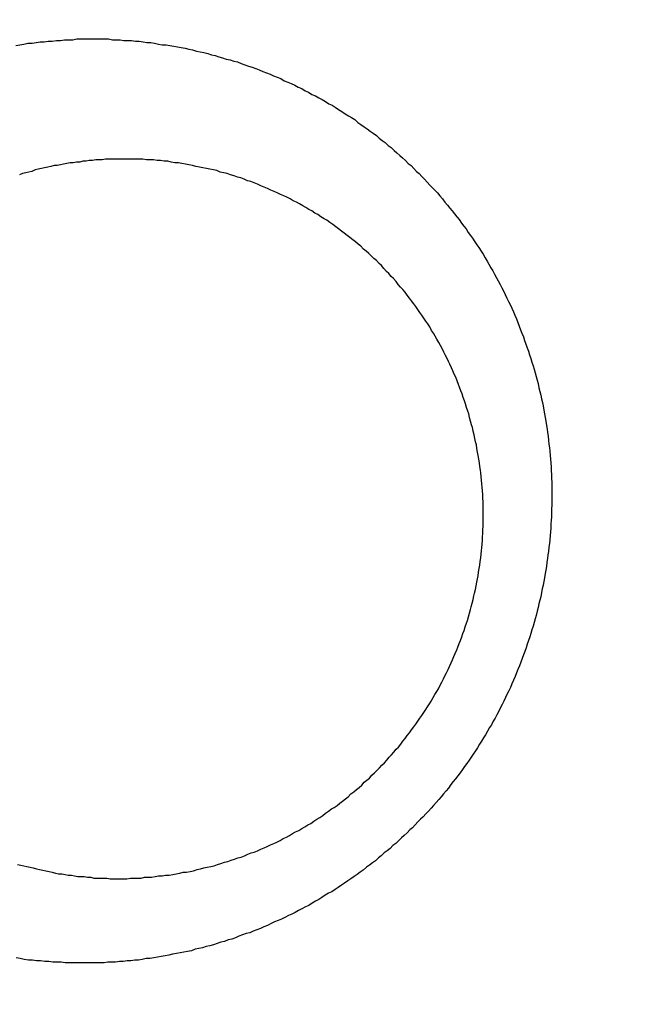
# Model space of a CAD drawing. Header units: millimetres. Extents: x -604189 to 881711, y -381903 to -7297.
# Tile 572 of 656: x -579657.02 to -579648.44, y -163281.87 to -163268.19. Entities that reach past the tile are written whole.
import ezdxf

# ---------------------------------------------------------------- set-up
doc = ezdxf.new("R2010")
doc.units = ezdxf.units.MM
doc.header["$LTSCALE"] = 100
doc.linetypes.add('0.5_0.5', pattern=[1, 0.5, -0.5])
doc.linetypes.add('ACAD_ISO04W100', pattern=[30.5, 24, -3, 0.5, -3])
doc.layers.get('Defpoints').update_dxf_attribs({"color": 30})
doc.layers.add('OPIS', color=7, linetype='Continuous')
doc.layers.add('strop osie', color=80, linetype='ACAD_ISO04W100', lineweight=5)
doc.styles.get("Standard").update_dxf_attribs({"font": 'romans.shx', "width": 0.5})
doc.dimstyles.new('1 50', dxfattribs={"dimtxt": 150, "dimasz": 80, "dimexe": 1, "dimexo": 1, "dimgap": 20, "dimtad": 1, "dimdec": 0, "dimlfac": 0.1, "dimtxsty": 'Standard', "dimblk": 'ARCHTICK', "dimcen": 200, "dimclrd": 2, "dimadec": 1, "dimazin": 0, "dimtfac": 1, "dimtdec": 0, "dimtmove": 0, "dimatfit": 3, "dimldrblk": 'ARCHTICK', "dimfxl": 120, "dimfxlon": 1, "dimtfill": 1, "dimarcsym": 0})

# ---------------------------------------------------------------- blocks, each defined once
blk = doc.blocks.new('_ArchTick')
at = {"layer": 'strop osie', "color": 0, "const_width": 0.15}
blk.add_lwpolyline([(-0.5, -0.5), (0.5, 0.5)], dxfattribs=at)
blk = doc.blocks.new('*D3294')
at = {"layer": 'Defpoints', "color": 0, "linetype": 'ByBlock', "lineweight": 5, "transparency": 16777216}
for p in [(-595783.126, -159420.303), (-593748.924, -159420.303), (-552118.935, -179940.303)]:
    blk.add_point(p, dxfattribs=at)
at = {"layer": 'OPIS', "color": 0, "linetype": 'Continuous', "lineweight": -2, "transparency": 16777216}
for p, q in [((-595723.126, -159420.303), (-595784.126, -159420.303)), ((-595723.126, -179940.303), (-595784.126, -179940.303))]:
    blk.add_line(p, q, dxfattribs=at)
at = {"layer": 'OPIS', "color": 2, "lineweight": -2, "transparency": 16777216}
blk.add_line((-595783.126, -179940.303), (-595783.126, -159420.303), dxfattribs=at)
at = {"layer": 'OPIS', "color": 2, "linetype": 'ByBlock', "lineweight": -2, "transparency": 16777216, "xscale": 80, "yscale": 80, "zscale": 80}
for p, rotation in [((-595783.126, -159420.303), 90), ((-595783.126, -179940.303), 270)]:
    blk.add_blockref('_ArchTick', p, dxfattribs=dict(at, rotation=rotation))
at = {"layer": 'OPIS', "color": 0, "linetype": 'ByBlock', "lineweight": 13, "transparency": 16777216, "insert": (-595878.126, -169680.303), "char_height": 150, "attachment_point": 5, "rotation": 90, "bg_fill": 3, "box_fill_scale": 1.1, "bg_fill_color": 256, "bg_fill_true_color": 13158600, "bg_fill_transparency": 0}
blk.add_mtext('2052', dxfattribs=at)

msp = doc.modelspace()

# ---------------------------------------------------------------- dimensions: what is measured, and where the dimension line sits
at = {"layer": 'OPIS', "color": 0, "linetype": 'ByBlock', "lineweight": 13}
dim = msp.add_linear_dim(base=(-595783.126, -159420.303), p1=(-552118.935, -179940.303), p2=(-593748.924, -159420.303), angle=90, dimstyle='1 50', override={"dimtmove": 1, "dimfxl": 60, "dimarcsym": 1}, dxfattribs=at)
dim.commit()
dim.dimension.update_dxf_attribs({"geometry": '*D3294', "text_midpoint": (-595878.126, -169680.303)})

# ---------------------------------------------------------------- next in the draw order: hatches: boundary and pattern name
at = {"layer": 'OPIS', "linetype": '0.5_0.5', "lineweight": 13}
h = msp.add_hatch(dxfattribs=at)
h.set_pattern_fill('ANSI37', color=0, scale=130)
h.set_pattern_definition([(45, (-597218.54, 256668.8), (-291.85832, 291.85832), []), (135, (-597218.54, 256668.8), (-291.85832, -291.85832), [])])
edge = h.paths.add_edge_path(flags=16)
edge.add_line((-570958.916, -168985.281), (-571058.916, -168985.281))
edge.add_line((-571058.916, -168985.281), (-572598.916, -168985.281))
edge.add_line((-572598.916, -168985.281), (-572598.915, -170470.3))
edge.add_line((-572598.915, -170470.3), (-570825.763, -170470.3))
edge.add_arc((-570508.916, -170339.099), 342.937, 180, 202.49364, ccw=False)
edge.add_arc((-570508.916, -170339.099), 342.937, 90, 180, ccw=False)
edge.add_line((-570508.916, -169996.163), (-570508.916, -169764.704))
edge.add_arc((-570058.916, -168985.281), 900, 180, 240, ccw=False)
edge = h.paths.add_edge_path(flags=17)
edge.add_line((-569358.915, -170085.281), (-569358.916, -168985.281))
edge.add_line((-569358.916, -168985.281), (-569358.917, -168985.281))
edge.add_line((-569358.917, -168985.281), (-569958.916, -168985.281))
edge.add_line((-569958.916, -168985.281), (-570058.916, -168985.281))
edge.add_line((-570058.916, -168985.281), (-570058.916, -168925.281))
edge.add_line((-570058.916, -168925.281), (-569958.916, -168925.281))
edge.add_line((-569958.916, -168925.281), (-569958.916, -168865.281))
edge.add_line((-569958.916, -168865.281), (-569358.916, -168865.281))
edge.add_line((-569358.916, -168865.281), (-569358.917, -166865.281))
edge.add_line((-569358.917, -166865.281), (-574098.917, -166865.286))
edge.add_line((-574098.917, -166865.286), (-574098.914, -171970.3))
edge.add_line((-574098.914, -171970.3), (-572608.913, -171970.3))
edge.add_line((-572608.913, -171970.3), (-571504.913, -170590.3))
edge.add_line((-571504.913, -170590.3), (-572718.915, -170590.3))
edge.add_line((-572718.915, -170590.3), (-572718.916, -168865.281))
edge.add_line((-572718.916, -168865.281), (-571058.916, -168865.281))
edge.add_line((-571058.916, -168865.281), (-571058.916, -168925.281))
edge.add_line((-571058.916, -168925.281), (-570958.916, -168925.281))
edge.add_line((-570958.916, -168925.281), (-570958.916, -168985.281))
edge.add_arc((-570058.916, -168985.281), 900, 180, 240)
edge.add_line((-570508.916, -169764.704), (-570508.916, -169996.163))
edge.add_arc((-570508.916, -170339.099), 342.937, 0, 90, ccw=False)
edge.add_arc((-570508.916, -170339.099), 342.937, 208.97989, 360, ccw=False)
edge.add_line((-570808.913, -170505.253), (-570808.913, -171171.086))
edge.add_arc((-570808.913, -171220.3), 49.214, 0, 90, ccw=False)
edge.add_arc((-570808.913, -171220.3), 49.214, 270, 360, ccw=False)
edge.add_line((-570808.913, -171269.514), (-570808.913, -171970.3))
edge.add_line((-570808.913, -171970.3), (-569358.914, -171970.3))
edge.add_line((-569358.914, -171970.3), (-569358.915, -170085.281))
h.paths.add_polyline_path([(-561118.924, -159870.303), (-590334.655, -159870.303), (-590334.655, -161470.303), (-562318.924, -161470.303), (-562318.924, -172095.292), (-561118.924, -172095.291), (-561118.924, -168350.303), (-552073.919, -168350.303), (-552073.92, -167150.303), (-561118.924, -167150.303)])
h.paths.add_polyline_path([(-572856.927, -169813.68), (-569451.07, -169813.68), (-569451.07, -169408.68), (-572856.927, -169408.68)], flags=16)
at = {"layer": 'OPIS', "linetype": 'ByBlock', "lineweight": 15}
h = msp.add_hatch(dxfattribs=at)
h.set_pattern_fill('ANSI37', color=0, scale=80, angle=45)
h.set_pattern_definition([(90, (-298582.96, 32475.8), (-254, 0), []), (180, (-298582.96, 32475.8), (-3e-14, -254), [])])
edge = h.paths.add_edge_path()
edge.add_arc((-579589.086, -167378.931), 50, 0, 90)
edge.add_line((-579589.086, -167328.931), (-579794.086, -167328.93))
edge.add_arc((-579794.086, -167378.93), 50, 89.9996, 180)
edge.add_line((-579844.086, -167378.93), (-579844.086, -167822.93))
edge.add_arc((-579794.086, -167822.93), 50, 180, 270)
edge.add_line((-579794.086, -167872.93), (-579589.085, -167872.931))
edge.add_arc((-579589.086, -167822.931), 50, 270.0014, 360)
edge.add_line((-579539.086, -167822.931), (-579539.086, -167378.931))
edge = h.paths.add_edge_path()
edge.add_arc((-579589.086, -167378.931), 50, 0, 90)
edge.add_line((-579589.086, -167328.931), (-579794.086, -167328.93))
edge.add_arc((-579794.086, -167378.93), 50, 89.9996, 180)
edge.add_line((-579844.086, -167378.93), (-579844.086, -167822.93))
edge.add_arc((-579794.086, -167822.93), 50, 180, 270)
edge.add_line((-579794.086, -167872.93), (-579589.085, -167872.931))
edge.add_arc((-579589.086, -167822.931), 50, 270.0014, 360)
edge.add_line((-579539.086, -167822.931), (-579539.086, -167378.931))
edge = h.paths.add_edge_path()
edge.add_line((-579899.087, -167300.93), (-579424.086, -167300.93))
edge.add_line((-579424.086, -167300.93), (-579424.086, -167900.93))
edge.add_line((-579424.086, -167900.93), (-579898.789, -167900.93))
edge.add_arc((-579899.086, -167892.935), 8, 180, 272.1285, ccw=False)
edge.add_line((-579907.086, -167892.935), (-579907.086, -167308.93))
edge.add_arc((-579899.086, -167308.93), 8, 90.0036, 180, ccw=False)
h.paths.add_polyline_path([(-581519.932, -164217.829), (-581520.004, -164223.092), (-581520.079, -164228.355), (-581520.156, -164233.617), (-581520.235, -164238.88), (-581520.318, -164244.143), (-581520.402, -164249.406), (-581520.489, -164254.669), (-581520.579, -164259.931), (-581520.671, -164265.194), (-581520.766, -164270.457), (-581520.863, -164275.719), (-581520.962, -164280.982), (-581521.064, -164286.244), (-581521.169, -164291.506), (-581521.276, -164296.769), (-581521.386, -164302.031), (-581521.498, -164307.293), (-581521.613, -164312.556), (-581521.73, -164317.818), (-581521.85, -164323.08), (-581521.972, -164328.342), (-581522.097, -164333.604), (-581522.225, -164338.866), (-581522.355, -164344.127), (-581522.488, -164349.389), (-581522.623, -164354.651), (-581522.76, -164359.913), (-581522.901, -164365.174), (-581523.043, -164370.436), (-581523.189, -164375.697), (-581523.337, -164380.958), (-581523.487, -164386.22), (-581523.64, -164391.481), (-581523.795, -164396.742), (-581523.953, -164402.003), (-581874.489, -164402.003), (-581874.664, -164396.198), (-581874.835, -164390.392), (-581875.003, -164384.587), (-581875.168, -164378.781), (-581875.329, -164372.976), (-581875.488, -164367.17), (-581875.643, -164361.364), (-581875.796, -164355.558), (-581875.945, -164349.752), (-581876.092, -164343.946), (-581876.235, -164338.14), (-581876.375, -164332.334), (-581876.512, -164326.527), (-581876.646, -164320.721), (-581876.777, -164314.914), (-581876.904, -164309.108), (-581877.029, -164303.301), (-581877.151, -164297.495), (-581877.269, -164291.688), (-581877.385, -164285.881), (-581877.497, -164280.074), (-581877.606, -164274.267), (-581877.713, -164268.461), (-581877.816, -164262.653), (-581877.916, -164256.846), (-581878.014, -164251.039), (-581878.108, -164245.232), (-581878.199, -164239.425), (-581878.287, -164233.618), (-581878.372, -164227.81), (-581878.454, -164222.003), (-581878.533, -164216.196), (-581878.609, -164210.388), (-581878.682, -164204.581), (-581878.751, -164198.773), (-581878.818, -164192.966), (-581878.881, -164187.158), (-581878.941, -164181.35), (-581878.997, -164175.543), (-581879.051, -164169.735), (-581879.101, -164163.927), (-581879.147, -164158.12), (-581879.191, -164152.312), (-581879.231, -164146.504), (-581879.267, -164140.696), (-581879.301, -164134.888), (-581879.332, -164129.081), (-581879.361, -164123.273), (-581879.388, -164117.465), (-581879.413, -164111.657), (-581879.437, -164105.849), (-581879.459, -164100.041), (-581879.475, -164094.233), (-581879.48, -164088.425), (-581879.472, -164082.617), (-581879.448, -164076.809), (-581879.406, -164071.002), (-581879.347, -164065.194), (-581879.269, -164059.387), (-581879.171, -164053.58), (-581879.054, -164047.773), (-581878.917, -164041.967), (-581878.759, -164036.161), (-581878.581, -164030.356), (-581878.381, -164024.551), (-581878.159, -164018.747), (-581877.914, -164012.944), (-581877.642, -164007.143), (-581877.341, -164001.342), (-581877.009, -163995.544), (-581876.642, -163989.748), (-581876.238, -163983.954), (-581875.795, -163978.163), (-581875.304, -163972.376), (-581874.753, -163966.594), (-581874.129, -163960.82), (-581873.419, -163955.056), (-581872.605, -163949.306), (-581871.67, -163943.574), (-581870.596, -163937.865), (-581869.362, -163932.188), (-581867.941, -163926.557), (-581866.302, -163920.987), (-581864.416, -163915.495), (-581862.246, -163910.11), (-581859.744, -163904.869), (-581856.869, -163899.824), (-581853.582, -163895.036), (-581849.851, -163890.591), (-581845.671, -163886.563), (-581841.105, -163882.977), (-581836.224, -163879.833), (-581831.097, -163877.106), (-581825.784, -163874.761), (-581820.336, -163872.759), (-581814.785, -163871.064), (-581809.154, -163869.636), (-581803.468, -163868.44), (-581797.747, -163867.44), (-581792, -163866.603), (-581786.235, -163865.9), (-581780.458, -163865.297), (-581774.674, -163864.778), (-581768.884, -163864.334), (-581763.088, -163863.958), (-581757.289, -163863.646), (-581751.486, -163863.39), (-581745.681, -163863.186), (-581739.874, -163863.026), (-581734.068, -163862.906), (-581728.26, -163862.819), (-581722.453, -163862.761), (-581716.645, -163862.725), (-581710.837, -163862.707), (-581705.029, -163862.7), (-581699.221, -163862.698), (-581693.958, -163862.699), (-581688.694, -163862.704), (-581683.431, -163862.718), (-581678.167, -163862.744), (-581672.904, -163862.788), (-581667.641, -163862.852), (-581662.379, -163862.942), (-581657.117, -163863.062), (-581651.856, -163863.215), (-581646.596, -163863.407), (-581641.337, -163863.64), (-581636.081, -163863.919), (-581630.828, -163864.249), (-581625.579, -163864.634), (-581620.334, -163865.078), (-581615.096, -163865.587), (-581609.864, -163866.17), (-581604.645, -163866.847), (-581599.442, -163867.642), (-581594.263, -163868.578), (-581589.115, -163869.676), (-581584.013, -163870.965), (-581578.971, -163872.474), (-581574.009, -163874.23), (-581569.153, -163876.259), (-581564.436, -163878.591), (-581559.896, -163881.253), (-581555.585, -163884.268), (-581551.554, -163887.652), (-581547.857, -163891.394), (-581544.534, -163895.471), (-581541.574, -163899.824), (-581538.952, -163904.387), (-581536.64, -163909.114), (-581534.606, -163913.968), (-581532.817, -163918.918), (-581531.241, -163923.939), (-581529.854, -163929.016), (-581528.636, -163934.137), (-581527.564, -163939.29), (-581526.619, -163944.467), (-581525.784, -163949.663), (-581525.048, -163954.875), (-581524.397, -163960.099), (-581523.818, -163965.33), (-581523.302, -163970.568), (-581522.84, -163975.811), (-581522.421, -163981.058), (-581522.037, -163986.308), (-581521.685, -163991.559), (-581521.363, -163996.813), (-581521.067, -164002.068), (-581520.796, -164007.324), (-581520.549, -164012.582), (-581520.322, -164017.84), (-581520.116, -164023.1), (-581519.928, -164028.36), (-581519.759, -164033.621), (-581519.607, -164038.882), (-581519.472, -164044.144), (-581519.354, -164049.406), (-581519.252, -164054.668), (-581519.166, -164059.931), (-581519.096, -164065.194), (-581519.041, -164070.457), (-581519.001, -164075.72), (-581518.976, -164080.984), (-581518.964, -164086.247), (-581518.964, -164091.51), (-581518.974, -164096.774), (-581518.991, -164102.037), (-581519.012, -164107.301), (-581519.034, -164112.564), (-581519.057, -164117.828), (-581519.081, -164123.091), (-581519.107, -164128.354), (-581519.135, -164133.618), (-581519.165, -164138.881), (-581519.197, -164144.144), (-581519.232, -164149.408), (-581519.269, -164154.671), (-581519.31, -164159.934), (-581519.353, -164165.198), (-581519.399, -164170.461), (-581519.447, -164175.724), (-581519.498, -164180.987), (-581519.552, -164186.25), (-581519.609, -164191.513), (-581519.668, -164196.777), (-581519.73, -164202.04), (-581519.795, -164207.303), (-581519.862, -164212.566)])
h.paths.add_polyline_path([(-582118.924, -164407.051), (-579418.924, -164407.051), (-579418.924, -162910.783), (-582118.924, -162910.783)])
h.paths.add_polyline_path([(-581950.717, -164839.225), (-581944.91, -164839.127), (-581939.103, -164839.033), (-581933.295, -164838.942), (-581927.488, -164838.854), (-581921.681, -164838.769), (-581915.873, -164838.687), (-581910.066, -164838.608), (-581904.259, -164838.532), (-581898.451, -164838.459), (-581892.644, -164838.39), (-581886.836, -164838.323), (-581881.028, -164838.26), (-581875.221, -164838.2), (-581869.413, -164838.144), (-581863.605, -164838.09), (-581857.798, -164838.04), (-581851.99, -164837.994), (-581846.182, -164837.95), (-581840.374, -164837.91), (-581834.567, -164837.874), (-581828.759, -164837.84), (-581822.951, -164837.809), (-581817.143, -164837.78), (-581811.335, -164837.753), (-581805.527, -164837.728), (-581799.719, -164837.704), (-581793.912, -164837.682), (-581788.104, -164837.666), (-581782.296, -164837.661), (-581776.488, -164837.669), (-581770.68, -164837.693), (-581764.872, -164837.735), (-581759.065, -164837.794), (-581753.257, -164837.872), (-581747.45, -164837.97), (-581741.643, -164838.087), (-581735.837, -164838.224), (-581730.031, -164838.382), (-581724.226, -164838.56), (-581718.422, -164838.76), (-581712.618, -164838.982), (-581706.815, -164839.227), (-581701.013, -164839.499), (-581695.213, -164839.8), (-581689.415, -164840.132), (-581683.618, -164840.499), (-581677.825, -164840.903), (-581672.034, -164841.346), (-581666.246, -164841.837), (-581660.465, -164842.388), (-581654.691, -164843.012), (-581648.927, -164843.722), (-581643.176, -164844.536), (-581637.444, -164845.471), (-581631.736, -164846.545), (-581626.059, -164847.779), (-581620.428, -164849.2), (-581614.858, -164850.839), (-581609.366, -164852.725), (-581603.98, -164854.895), (-581598.739, -164857.397), (-581593.694, -164860.272), (-581588.906, -164863.559), (-581584.462, -164867.29), (-581580.433, -164871.47), (-581576.847, -164876.036), (-581573.704, -164880.917), (-581570.976, -164886.044), (-581568.631, -164891.357), (-581566.63, -164896.805), (-581564.934, -164902.356), (-581563.507, -164907.987), (-581562.31, -164913.673), (-581561.31, -164919.394), (-581560.474, -164925.141), (-581559.77, -164930.906), (-581559.168, -164936.683), (-581558.648, -164942.467), (-581558.204, -164948.257), (-581557.829, -164954.053), (-581557.516, -164959.852), (-581557.261, -164965.655), (-581557.056, -164971.46), (-581556.897, -164977.267), (-581556.776, -164983.073), (-581556.69, -164988.881), (-581556.631, -164994.688), (-581556.596, -165000.496), (-581556.577, -165006.304), (-581556.57, -165012.112), (-581556.569, -165017.92), (-581556.57, -165023.183), (-581556.575, -165028.447), (-581556.588, -165033.71), (-581556.615, -165038.974), (-581556.658, -165044.237), (-581556.723, -165049.5), (-581556.813, -165054.762), (-581556.932, -165060.024), (-581557.086, -165065.285), (-581557.277, -165070.545), (-581557.51, -165075.804), (-581557.79, -165081.06), (-581558.119, -165086.313), (-581558.504, -165091.562), (-581558.949, -165096.807), (-581559.458, -165102.045), (-581560.04, -165107.276), (-581560.717, -165112.496), (-581561.513, -165117.699), (-581562.448, -165122.878), (-581563.547, -165128.026), (-581564.836, -165133.128), (-581566.345, -165138.17), (-581568.1, -165143.132), (-581570.129, -165147.988), (-581572.461, -165152.705), (-581575.123, -165157.245), (-581578.139, -165161.556), (-581581.522, -165165.587), (-581585.265, -165169.284), (-581589.342, -165172.607), (-581593.694, -165175.567), (-581598.257, -165178.189), (-581602.985, -165180.501), (-581607.838, -165182.535), (-581612.788, -165184.324), (-581617.81, -165185.9), (-581622.887, -165187.287), (-581628.007, -165188.505), (-581633.16, -165189.577), (-581638.337, -165190.522), (-581643.534, -165191.357), (-581648.746, -165192.093), (-581653.969, -165192.744), (-581659.201, -165193.323), (-581664.439, -165193.839), (-581669.682, -165194.301), (-581674.929, -165194.72), (-581680.178, -165195.104), (-581685.43, -165195.456), (-581690.683, -165195.778), (-581695.938, -165196.074), (-581701.195, -165196.345), (-581706.452, -165196.592), (-581711.711, -165196.819), (-581716.97, -165197.025), (-581722.23, -165197.213), (-581727.491, -165197.382), (-581732.752, -165197.534), (-581738.014, -165197.669), (-581743.276, -165197.787), (-581748.539, -165197.889), (-581753.801, -165197.975), (-581759.064, -165198.045), (-581764.327, -165198.1), (-581769.591, -165198.14), (-581774.854, -165198.165), (-581780.118, -165198.177), (-581785.381, -165198.177), (-581790.644, -165198.167), (-581795.908, -165198.15), (-581801.171, -165198.129), (-581806.435, -165198.107), (-581811.698, -165198.084), (-581816.961, -165198.06), (-581822.225, -165198.034), (-581827.488, -165198.006), (-581832.752, -165197.976), (-581838.015, -165197.944), (-581843.278, -165197.909), (-581848.541, -165197.872), (-581853.805, -165197.831), (-581859.068, -165197.788), (-581864.331, -165197.742), (-581869.594, -165197.694), (-581874.858, -165197.643), (-581880.121, -165197.589), (-581885.384, -165197.532), (-581890.647, -165197.473), (-581895.91, -165197.411), (-581901.173, -165197.346), (-581906.436, -165197.279), (-581911.699, -165197.209), (-581916.962, -165197.137), (-581922.225, -165197.062), (-581927.488, -165196.985), (-581932.751, -165196.906), (-581938.014, -165196.823), (-581943.276, -165196.739), (-581948.539, -165196.652), (-581953.802, -165196.562), (-581959.064, -165196.47), (-581964.327, -165196.375), (-581969.59, -165196.278), (-581974.852, -165196.179), (-581980.115, -165196.077), (-581985.377, -165195.972), (-581990.639, -165195.865), (-581995.902, -165195.755), (-582001.164, -165195.643), (-582006.426, -165195.528), (-582011.688, -165195.411), (-582016.95, -165195.291), (-582022.212, -165195.169), (-582027.474, -165195.044), (-582032.736, -165194.916), (-582037.998, -165194.786), (-582043.26, -165194.653), (-582048.521, -165194.518), (-582053.783, -165194.381), (-582059.045, -165194.24), (-582064.306, -165194.098), (-582069.568, -165193.952), (-582074.829, -165193.804), (-582080.09, -165193.654), (-582085.351, -165193.501), (-582090.613, -165193.346), (-582095.874, -165193.188), (-582095.874, -164842.652), (-582090.068, -164842.477), (-582084.263, -164842.306), (-582078.457, -164842.138), (-582072.652, -164841.973), (-582066.846, -164841.812), (-582061.04, -164841.653), (-582055.235, -164841.498), (-582049.429, -164841.345), (-582043.623, -164841.196), (-582037.817, -164841.049), (-582032.01, -164840.906), (-582026.204, -164840.766), (-582020.398, -164840.629), (-582014.591, -164840.495), (-582008.785, -164840.364), (-582002.978, -164840.237), (-581997.172, -164840.112), (-581991.365, -164839.99), (-581985.558, -164839.872), (-581979.752, -164839.756), (-581973.945, -164839.644), (-581968.138, -164839.535), (-581962.331, -164839.428), (-581956.524, -164839.325)])
edge = h.paths.add_edge_path()
edge.add_arc((-581748.924, -162268.543), 50, 0, 90.0004)
edge.add_line((-581748.924, -162218.543), (-581953.924, -162218.545))
edge.add_arc((-581953.924, -162268.545), 50, 90.0009, 180)
edge.add_line((-582003.924, -162268.545), (-582003.924, -162712.545))
edge.add_arc((-581953.924, -162712.545), 50, 180, 270.0022)
edge.add_line((-581953.922, -162762.545), (-581748.923, -162762.543))
edge.add_arc((-581748.924, -162712.543), 50, 270.0009, 360)
edge.add_line((-581698.924, -162712.543), (-581698.924, -162268.543))
edge = h.paths.add_edge_path()
edge.add_arc((-581748.924, -161668.543), 50, 0, 90.0004)
edge.add_line((-581748.924, -161618.543), (-581953.924, -161618.545))
edge.add_arc((-581953.924, -161668.545), 50, 90.0009, 180)
edge.add_line((-582003.924, -161668.545), (-582003.924, -162112.545))
edge.add_arc((-581953.924, -162112.545), 50, 180, 270.0022)
edge.add_line((-581953.922, -162162.545), (-581748.923, -162162.543))
edge.add_arc((-581748.924, -162112.543), 50, 270.0009, 360)
edge.add_line((-581698.924, -162112.543), (-581698.924, -161668.543))
h.paths.add_polyline_path([(-582118.924, -162790.543), (-579418.924, -162790.543), (-579418.924, -161590.543), (-582118.924, -161590.543)])
edge = h.paths.add_edge_path()
edge.add_arc((-579794.086, -168270.003), 50, 89.9996, 180)
edge.add_line((-579844.086, -168270.003), (-579844.086, -168714.003))
edge.add_arc((-579794.086, -168714.003), 50, 180, 270)
edge.add_line((-579794.086, -168764.003), (-579589.085, -168764.004))
edge.add_arc((-579589.086, -168714.004), 50, 270.0014, 360)
edge.add_line((-579539.086, -168714.004), (-579539.086, -168270.004))
edge.add_arc((-579589.086, -168270.004), 50, 0, 90)
edge.add_line((-579589.086, -168220.004), (-579794.086, -168220.003))
edge = h.paths.add_edge_path()
edge.add_arc((-579589.086, -169161.078), 50, 0, 90)
edge.add_line((-579589.086, -169111.078), (-579794.086, -169111.076))
edge.add_arc((-579794.086, -169161.076), 50, 89.9996, 180)
edge.add_line((-579844.086, -169161.076), (-579844.086, -169605.076))
edge.add_arc((-579794.086, -169605.076), 50, 180, 270)
edge.add_line((-579794.086, -169655.076), (-579589.085, -169655.078))
edge.add_arc((-579589.086, -169605.078), 50, 270.0014, 360)
edge.add_line((-579539.086, -169605.078), (-579539.086, -169161.078))
edge = h.paths.add_edge_path()
edge.add_arc((-579794.086, -170052.15), 50, 89.9996, 180)
edge.add_line((-579844.086, -170052.15), (-579844.086, -170496.15))
edge.add_arc((-579794.086, -170496.15), 50, 180, 270)
edge.add_line((-579794.086, -170546.15), (-579589.085, -170546.151))
edge.add_arc((-579589.086, -170496.151), 50, 270.0014, 360)
edge.add_line((-579539.086, -170496.151), (-579539.086, -170052.151))
edge.add_arc((-579589.086, -170052.151), 50, 0, 90)
edge.add_line((-579589.086, -170002.151), (-579794.086, -170002.15))
edge = h.paths.add_edge_path()
edge.add_arc((-579794.086, -170943.223), 50, 89.9996, 180)
edge.add_line((-579844.086, -170943.223), (-579844.086, -171387.223))
edge.add_arc((-579794.086, -171387.223), 50, 180, 270)
edge.add_line((-579794.086, -171437.223), (-579589.085, -171437.224))
edge.add_arc((-579589.086, -171387.224), 50, 270.0014, 360)
edge.add_line((-579539.086, -171387.224), (-579539.086, -170943.224))
edge.add_arc((-579589.086, -170943.224), 50, 0, 90)
edge.add_line((-579589.086, -170893.224), (-579794.086, -170893.223))
h.paths.add_polyline_path([(-579418.924, -164527.291), (-582118.924, -164527.291), (-582118.924, -171970.3), (-579418.924, -171970.3)])

# ---------------------------------------------------------------- next in the draw order: linework, layer by layer
at = {"color": 0}
for points in [[(-579657.07, -163268.546, 0), (-579657.014, -163268.536, 0), (-579656.958, -163268.526, 0), (-579656.902, -163268.516, 0), (-579656.845, -163268.516, 0), (-579656.789, -163268.506, 0), (-579656.733, -163268.496, 0), (-579656.676, -163268.496, 0), (-579656.62, -163268.486, 0), (-579656.563, -163268.486, 0), (-579656.507, -163268.476, 0), (-579656.45, -163268.476, 0), (-579656.394, -163268.466, 0), (-579656.337, -163268.466, 0), (-579656.28, -163268.466, 0), (-579656.223, -163268.456, 0), (-579656.166, -163268.456, 0), (-579656.109, -163268.456, 0), (-579656.053, -163268.456, 0), (-579655.996, -163268.456, 0)], [(-579655.996, -163268.456, 0), (-579655.942, -163268.456, 0), (-579655.889, -163268.456, 0), (-579655.835, -163268.456, 0), (-579655.782, -163268.456, 0), (-579655.728, -163268.466, 0), (-579655.675, -163268.466, 0), (-579655.622, -163268.466, 0), (-579655.568, -163268.476, 0), (-579655.515, -163268.476, 0), (-579655.461, -163268.476, 0), (-579655.408, -163268.486, 0), (-579655.355, -163268.486, 0), (-579655.302, -163268.496, 0), (-579655.248, -163268.506, 0), (-579655.195, -163268.506, 0), (-579655.142, -163268.516, 0), (-579655.089, -163268.526, 0), (-579655.036, -163268.536, 0), (-579654.983, -163268.536, 0), (-579654.93, -163268.546, 0), (-579654.877, -163268.556, 0), (-579654.824, -163268.566, 0), (-579654.771, -163268.576, 0), (-579654.719, -163268.586, 0), (-579654.666, -163268.596, 0), (-579654.614, -163268.606, 0), (-579654.561, -163268.626, 0), (-579654.509, -163268.636, 0), (-579654.457, -163268.646, 0), (-579654.405, -163268.656, 0), (-579654.353, -163268.676, 0), (-579654.301, -163268.686, 0), (-579654.249, -163268.706, 0), (-579654.197, -163268.716, 0), (-579654.146, -163268.736, 0), (-579654.094, -163268.746, 0), (-579654.043, -163268.766, 0), (-579653.992, -163268.776, 0), (-579653.941, -163268.796, 0), (-579653.89, -163268.816, 0), (-579653.839, -163268.836, 0), (-579653.789, -163268.846, 0), (-579653.738, -163268.866, 0), (-579653.688, -163268.886, 0), (-579653.638, -163268.906, 0), (-579653.588, -163268.926, 0), (-579653.538, -163268.946, 0), (-579653.489, -163268.966, 0), (-579653.439, -163268.986, 0), (-579653.39, -163269.006, 0), (-579653.341, -163269.036, 0), (-579653.292, -163269.056, 0), (-579653.244, -163269.076, 0), (-579653.195, -163269.096, 0), (-579653.147, -163269.126, 0), (-579653.099, -163269.146, 0), (-579653.051, -163269.176, 0), (-579653.004, -163269.196, 0), (-579652.956, -163269.226, 0), (-579652.909, -163269.246, 0), (-579652.862, -163269.276, 0), (-579652.816, -163269.296, 0), (-579652.769, -163269.326, 0), (-579652.723, -163269.356, 0), (-579652.677, -163269.376, 0), (-579652.632, -163269.406, 0), (-579652.586, -163269.436, 0), (-579652.541, -163269.466, 0), (-579652.496, -163269.496, 0), (-579652.451, -163269.526, 0), (-579652.407, -163269.546, 0), (-579652.363, -163269.576, 0), (-579652.319, -163269.616, 0), (-579652.276, -163269.646, 0), (-579652.232, -163269.676, 0), (-579652.19, -163269.706, 0), (-579652.147, -163269.736, 0), (-579652.104, -163269.766, 0), (-579652.062, -163269.796, 0), (-579652.021, -163269.836, 0), (-579651.979, -163269.866, 0), (-579651.938, -163269.896, 0), (-579651.897, -163269.936, 0), (-579651.856, -163269.966, 0), (-579651.816, -163270.006, 0), (-579651.776, -163270.036, 0), (-579651.736, -163270.076, 0), (-579651.697, -163270.106, 0), (-579651.657, -163270.146, 0), (-579651.619, -163270.186, 0), (-579651.58, -163270.216, 0), (-579651.542, -163270.256, 0), (-579651.504, -163270.296, 0), (-579651.467, -163270.326, 0), (-579651.429, -163270.366, 0), (-579651.392, -163270.406, 0), (-579651.356, -163270.446, 0), (-579651.32, -163270.486, 0), (-579651.284, -163270.526, 0), (-579651.248, -163270.556, 0), (-579651.213, -163270.596, 0), (-579651.178, -163270.636, 0), (-579651.143, -163270.676, 0), (-579651.109, -163270.726, 0), (-579651.075, -163270.766, 0), (-579651.041, -163270.806, 0), (-579651.008, -163270.846, 0), (-579650.975, -163270.886, 0), (-579650.943, -163270.926, 0), (-579650.911, -163270.966, 0), (-579650.879, -163271.016, 0), (-579650.847, -163271.056, 0), (-579650.816, -163271.096, 0), (-579650.785, -163271.146, 0), (-579650.755, -163271.186, 0), (-579650.725, -163271.226, 0), (-579650.695, -163271.276, 0), (-579650.666, -163271.316, 0), (-579650.637, -163271.356, 0), (-579650.608, -163271.406, 0), (-579650.58, -163271.446, 0), (-579650.552, -163271.496, 0), (-579650.525, -163271.546, 0), (-579650.498, -163271.586, 0), (-579650.471, -163271.636, 0), (-579650.445, -163271.676, 0), (-579650.419, -163271.726, 0), (-579650.393, -163271.776, 0), (-579650.368, -163271.816, 0), (-579650.343, -163271.866, 0), (-579650.319, -163271.916, 0), (-579650.295, -163271.956, 0), (-579650.271, -163272.006, 0), (-579650.248, -163272.056, 0), (-579650.225, -163272.106, 0), (-579650.203, -163272.146, 0), (-579650.181, -163272.196, 0), (-579650.159, -163272.246, 0), (-579650.138, -163272.296, 0), (-579650.117, -163272.346, 0), (-579650.097, -163272.396, 0), (-579650.077, -163272.446, 0), (-579650.058, -163272.496, 0), (-579650.039, -163272.546, 0), (-579650.02, -163272.596, 0), (-579650.002, -163272.646, 0), (-579649.984, -163272.696, 0), (-579649.966, -163272.746, 0), (-579649.949, -163272.796, 0), (-579649.933, -163272.846, 0), (-579649.917, -163272.896, 0), (-579649.901, -163272.946, 0), (-579649.885, -163272.996, 0), (-579649.871, -163273.046, 0), (-579649.856, -163273.096, 0), (-579649.842, -163273.146, 0), (-579649.828, -163273.196, 0), (-579649.815, -163273.246, 0), (-579649.803, -163273.306, 0), (-579649.79, -163273.356, 0), (-579649.778, -163273.406, 0), (-579649.767, -163273.456, 0), (-579649.756, -163273.506, 0), (-579649.745, -163273.556, 0), (-579649.735, -163273.616, 0), (-579649.725, -163273.666, 0), (-579649.716, -163273.716, 0), (-579649.707, -163273.766, 0), (-579649.699, -163273.826, 0), (-579649.691, -163273.876, 0), (-579649.684, -163273.926, 0), (-579649.676, -163273.976, 0), (-579649.67, -163274.036, 0), (-579649.664, -163274.086, 0), (-579649.658, -163274.136, 0), (-579649.653, -163274.186, 0), (-579649.648, -163274.246, 0), (-579649.643, -163274.296, 0), (-579649.639, -163274.346, 0), (-579649.636, -163274.406, 0), (-579649.633, -163274.456, 0), (-579649.63, -163274.506, 0), (-579649.628, -163274.566, 0), (-579649.626, -163274.616, 0), (-579649.625, -163274.666, 0), (-579649.624, -163274.726, 0), (-579649.624, -163274.776, 0), (-579649.624, -163274.826, 0), (-579649.624, -163274.886, 0), (-579649.625, -163274.936, 0), (-579649.627, -163274.986, 0), (-579649.629, -163275.036, 0), (-579649.631, -163275.096, 0), (-579649.634, -163275.146, 0), (-579649.637, -163275.196, 0), (-579649.64, -163275.256, 0), (-579649.644, -163275.306, 0), (-579649.649, -163275.356, 0), (-579649.654, -163275.416, 0), (-579649.659, -163275.466, 0), (-579649.665, -163275.516, 0), (-579649.671, -163275.576, 0), (-579649.678, -163275.626, 0), (-579649.685, -163275.676, 0), (-579649.692, -163275.726, 0), (-579649.7, -163275.786, 0), (-579649.709, -163275.836, 0), (-579649.717, -163275.886, 0), (-579649.727, -163275.946, 0), (-579649.736, -163275.996, 0), (-579649.746, -163276.046, 0), (-579649.757, -163276.096, 0), (-579649.768, -163276.146, 0), (-579649.779, -163276.206, 0), (-579649.791, -163276.256, 0), (-579649.803, -163276.306, 0), (-579649.816, -163276.356, 0), (-579649.829, -163276.406, 0), (-579649.842, -163276.466, 0), (-579649.856, -163276.516, 0), (-579649.871, -163276.566, 0), (-579649.885, -163276.616, 0), (-579649.901, -163276.666, 0), (-579649.916, -163276.716, 0), (-579649.932, -163276.766, 0), (-579649.949, -163276.816, 0), (-579649.965, -163276.866, 0), (-579649.983, -163276.916, 0), (-579650, -163276.966, 0), (-579650.018, -163277.016, 0), (-579650.037, -163277.066, 0), (-579650.056, -163277.116, 0), (-579650.075, -163277.166, 0), (-579650.095, -163277.216, 0), (-579650.115, -163277.266, 0), (-579650.135, -163277.316, 0), (-579650.156, -163277.366, 0), (-579650.178, -163277.416, 0), (-579650.199, -163277.466, 0), (-579650.221, -163277.516, 0), (-579650.244, -163277.556, 0), (-579650.267, -163277.606, 0), (-579650.29, -163277.656, 0), (-579650.314, -163277.706, 0), (-579650.338, -163277.746, 0), (-579650.362, -163277.796, 0), (-579650.387, -163277.846, 0), (-579650.413, -163277.896, 0), (-579650.438, -163277.936, 0), (-579650.464, -163277.986, 0), (-579650.491, -163278.026, 0), (-579650.517, -163278.076, 0), (-579650.544, -163278.126, 0), (-579650.572, -163278.166, 0), (-579650.6, -163278.216, 0), (-579650.628, -163278.256, 0), (-579650.657, -163278.306, 0), (-579650.685, -163278.346, 0), (-579650.715, -163278.396, 0), (-579650.744, -163278.436, 0), (-579650.775, -163278.476, 0), (-579650.805, -163278.526, 0), (-579650.836, -163278.566, 0), (-579650.867, -163278.606, 0), (-579650.898, -163278.656, 0), (-579650.93, -163278.696, 0), (-579650.962, -163278.736, 0), (-579650.995, -163278.776, 0), (-579651.027, -163278.816, 0), (-579651.06, -163278.866, 0), (-579651.094, -163278.906, 0), (-579651.128, -163278.946, 0), (-579651.162, -163278.986, 0), (-579651.196, -163279.026, 0), (-579651.231, -163279.066, 0), (-579651.266, -163279.106, 0), (-579651.302, -163279.146, 0), (-579651.338, -163279.186, 0), (-579651.374, -163279.226, 0), (-579651.41, -163279.266, 0), (-579651.447, -163279.296, 0), (-579651.484, -163279.336, 0), (-579651.521, -163279.376, 0), (-579651.559, -163279.416, 0), (-579651.597, -163279.446, 0), (-579651.635, -163279.486, 0), (-579651.674, -163279.526, 0), (-579651.713, -163279.556, 0), (-579651.752, -163279.596, 0), (-579651.791, -163279.636, 0), (-579651.831, -163279.666, 0), (-579651.871, -163279.706, 0), (-579651.911, -163279.736, 0), (-579651.952, -163279.766, 0), (-579651.993, -163279.806, 0), (-579652.034, -163279.836, 0), (-579652.075, -163279.876, 0), (-579652.117, -163279.906, 0), (-579652.159, -163279.936, 0), (-579652.201, -163279.966, 0), (-579652.243, -163280.006, 0), (-579652.286, -163280.036, 0), (-579652.329, -163280.066, 0), (-579652.372, -163280.096, 0), (-579652.416, -163280.126, 0), (-579652.459, -163280.156, 0), (-579652.503, -163280.186, 0), (-579652.547, -163280.216, 0), (-579652.592, -163280.246, 0), (-579652.636, -163280.276, 0), (-579652.681, -163280.306, 0), (-579652.726, -163280.326, 0), (-579652.772, -163280.356, 0), (-579652.817, -163280.386, 0), (-579652.863, -163280.416, 0), (-579652.909, -163280.436, 0), (-579652.955, -163280.466, 0), (-579653.002, -163280.496, 0), (-579653.048, -163280.516, 0), (-579653.095, -163280.546, 0), (-579653.142, -163280.566, 0), (-579653.189, -163280.596, 0), (-579653.237, -163280.616, 0), (-579653.284, -163280.636, 0), (-579653.332, -163280.666, 0), (-579653.38, -163280.686, 0), (-579653.428, -163280.706, 0), (-579653.477, -163280.726, 0), (-579653.525, -163280.746, 0), (-579653.574, -163280.776, 0), (-579653.623, -163280.796, 0), (-579653.672, -163280.816, 0), (-579653.721, -163280.836, 0), (-579653.771, -163280.856, 0), (-579653.82, -163280.876, 0), (-579653.87, -163280.886, 0), (-579653.92, -163280.906, 0), (-579653.97, -163280.926, 0), (-579654.02, -163280.946, 0), (-579654.07, -163280.966, 0), (-579654.121, -163280.976, 0), (-579654.171, -163280.996, 0), (-579654.222, -163281.006, 0), (-579654.273, -163281.026, 0), (-579654.324, -163281.046, 0), (-579654.375, -163281.056, 0), (-579654.426, -163281.066, 0), (-579654.478, -163281.086, 0), (-579654.529, -163281.096, 0), (-579654.581, -163281.106, 0), (-579654.632, -163281.126, 0), (-579654.684, -163281.136, 0), (-579654.736, -163281.146, 0), (-579654.788, -163281.156, 0), (-579654.84, -163281.166, 0), (-579654.893, -163281.176, 0), (-579654.945, -163281.186, 0), (-579654.997, -163281.196, 0), (-579655.05, -163281.206, 0), (-579655.102, -163281.216, 0), (-579655.155, -163281.226, 0), (-579655.208, -163281.236, 0), (-579655.26, -163281.236, 0), (-579655.313, -163281.246, 0), (-579655.366, -163281.256, 0), (-579655.419, -163281.256, 0), (-579655.472, -163281.266, 0), (-579655.525, -163281.266, 0), (-579655.579, -163281.276, 0), (-579655.632, -163281.276, 0), (-579655.685, -163281.286, 0), (-579655.738, -163281.286, 0), (-579655.792, -163281.286, 0), (-579655.845, -163281.296, 0), (-579655.898, -163281.296, 0), (-579655.952, -163281.296, 0), (-579656.005, -163281.296, 0), (-579656.059, -163281.296, 0), (-579656.112, -163281.296, 0), (-579656.166, -163281.296, 0), (-579656.219, -163281.296, 0), (-579656.273, -163281.296, 0), (-579656.326, -163281.296, 0)], [(-579655.554, -163270.126, 0), (-579655.599, -163270.126, 0), (-579655.644, -163270.126, 0), (-579655.689, -163270.126, 0), (-579655.734, -163270.126, 0), (-579655.779, -163270.126, 0), (-579655.824, -163270.126, 0), (-579655.869, -163270.136, 0), (-579655.914, -163270.136, 0), (-579655.959, -163270.136, 0), (-579656.004, -163270.146, 0), (-579656.049, -163270.146, 0), (-579656.094, -163270.156, 0), (-579656.138, -163270.156, 0), (-579656.183, -163270.166, 0), (-579656.228, -163270.166, 0), (-579656.273, -163270.176, 0), (-579656.317, -163270.176, 0), (-579656.362, -163270.186, 0), (-579656.406, -163270.196, 0), (-579656.45, -163270.206, 0), (-579656.495, -163270.216, 0), (-579656.539, -163270.216, 0), (-579656.583, -163270.226, 0), (-579656.627, -163270.236, 0), (-579656.671, -163270.246, 0), (-579656.715, -163270.256, 0), (-579656.759, -163270.266, 0), (-579656.803, -163270.276, 0), (-579656.846, -163270.296, 0), (-579656.89, -163270.306, 0), (-579656.933, -163270.316, 0), (-579656.976, -163270.326, 0), (-579657.019, -163270.346, 0)], [(-579655.626, -163280.126, 0), (-579655.577, -163280.126, 0), (-579655.528, -163280.126, 0), (-579655.479, -163280.116, 0), (-579655.429, -163280.116, 0), (-579655.38, -163280.116, 0), (-579655.331, -163280.116, 0), (-579655.282, -163280.106, 0), (-579655.233, -163280.106, 0), (-579655.184, -163280.106, 0), (-579655.135, -163280.096, 0), (-579655.086, -163280.086, 0), (-579655.037, -163280.086, 0), (-579654.989, -163280.076, 0), (-579654.94, -163280.076, 0), (-579654.891, -163280.066, 0), (-579654.843, -163280.056, 0), (-579654.794, -163280.046, 0), (-579654.746, -163280.036, 0), (-579654.697, -163280.036, 0), (-579654.649, -163280.026, 0), (-579654.601, -163280.016, 0), (-579654.553, -163279.996, 0), (-579654.505, -163279.986, 0), (-579654.457, -163279.976, 0), (-579654.41, -163279.966, 0), (-579654.362, -163279.956, 0), (-579654.315, -163279.946, 0), (-579654.267, -163279.926, 0), (-579654.22, -163279.916, 0), (-579654.173, -163279.896, 0), (-579654.126, -163279.886, 0), (-579654.08, -163279.866, 0), (-579654.033, -163279.856, 0), (-579653.987, -163279.836, 0), (-579653.94, -163279.826, 0), (-579653.894, -163279.806, 0), (-579653.848, -163279.786, 0), (-579653.803, -163279.766, 0), (-579653.757, -163279.756, 0), (-579653.712, -163279.736, 0), (-579653.666, -163279.716, 0), (-579653.621, -163279.696, 0), (-579653.577, -163279.676, 0), (-579653.532, -163279.656, 0), (-579653.488, -163279.636, 0), (-579653.443, -163279.616, 0), (-579653.399, -163279.596, 0), (-579653.356, -163279.566, 0), (-579653.312, -163279.546, 0), (-579653.269, -163279.526, 0), (-579653.225, -163279.496, 0), (-579653.183, -163279.476, 0), (-579653.14, -163279.456, 0), (-579653.097, -163279.426, 0), (-579653.055, -163279.406, 0), (-579653.013, -163279.376, 0), (-579652.972, -163279.356, 0), (-579652.93, -163279.326, 0), (-579652.889, -163279.296, 0), (-579652.848, -163279.276, 0), (-579652.807, -163279.246, 0), (-579652.767, -163279.216, 0), (-579652.726, -163279.186, 0), (-579652.687, -163279.156, 0), (-579652.647, -163279.136, 0), (-579652.608, -163279.106, 0), (-579652.568, -163279.076, 0), (-579652.53, -163279.046, 0), (-579652.491, -163279.016, 0), (-579652.453, -163278.986, 0), (-579652.415, -163278.946, 0), (-579652.377, -163278.916, 0), (-579652.34, -163278.886, 0), (-579652.303, -163278.856, 0), (-579652.266, -163278.826, 0), (-579652.23, -163278.786, 0), (-579652.194, -163278.756, 0), (-579652.158, -163278.726, 0), (-579652.123, -163278.686, 0), (-579652.088, -163278.656, 0), (-579652.053, -163278.616, 0), (-579652.018, -163278.586, 0), (-579651.984, -163278.546, 0), (-579651.95, -163278.516, 0), (-579651.917, -163278.476, 0), (-579651.884, -163278.436, 0), (-579651.851, -163278.406, 0), (-579651.819, -163278.366, 0), (-579651.787, -163278.326, 0), (-579651.755, -163278.296, 0), (-579651.724, -163278.256, 0), (-579651.693, -163278.216, 0), (-579651.662, -163278.176, 0), (-579651.632, -163278.136, 0), (-579651.602, -163278.096, 0), (-579651.572, -163278.056, 0), (-579651.543, -163278.016, 0), (-579651.515, -163277.976, 0), (-579651.486, -163277.936, 0), (-579651.458, -163277.896, 0), (-579651.431, -163277.856, 0), (-579651.403, -163277.816, 0), (-579651.377, -163277.776, 0), (-579651.35, -163277.736, 0), (-579651.324, -163277.696, 0), (-579651.299, -163277.656, 0), (-579651.273, -163277.606, 0), (-579651.249, -163277.566, 0), (-579651.224, -163277.526, 0), (-579651.2, -163277.486, 0), (-579651.177, -163277.436, 0), (-579651.154, -163277.396, 0), (-579651.131, -163277.346, 0), (-579651.109, -163277.306, 0), (-579651.087, -163277.266, 0), (-579651.065, -163277.216, 0), (-579651.044, -163277.176, 0), (-579651.024, -163277.126, 0), (-579651.004, -163277.086, 0), (-579650.984, -163277.036, 0), (-579650.965, -163276.996, 0), (-579650.946, -163276.946, 0), (-579650.928, -163276.906, 0), (-579650.91, -163276.856, 0), (-579650.893, -163276.816, 0), (-579650.876, -163276.766, 0), (-579650.859, -163276.716, 0), (-579650.843, -163276.676, 0), (-579650.828, -163276.626, 0), (-579650.812, -163276.576, 0), (-579650.798, -163276.536, 0), (-579650.783, -163276.486, 0), (-579650.77, -163276.436, 0), (-579650.756, -163276.386, 0), (-579650.744, -163276.346, 0), (-579650.731, -163276.296, 0), (-579650.719, -163276.246, 0), (-579650.708, -163276.196, 0), (-579650.697, -163276.156, 0), (-579650.686, -163276.106, 0), (-579650.676, -163276.056, 0), (-579650.667, -163276.006, 0), (-579650.658, -163275.956, 0), (-579650.649, -163275.916, 0), (-579650.641, -163275.866, 0), (-579650.633, -163275.816, 0), (-579650.626, -163275.766, 0), (-579650.619, -163275.716, 0), (-579650.613, -163275.666, 0), (-579650.608, -163275.616, 0), (-579650.602, -163275.566, 0), (-579650.598, -163275.526, 0), (-579650.593, -163275.476, 0), (-579650.589, -163275.426, 0), (-579650.586, -163275.376, 0), (-579650.583, -163275.326, 0), (-579650.581, -163275.276, 0), (-579650.579, -163275.226, 0), (-579650.578, -163275.176, 0), (-579650.577, -163275.126, 0), (-579650.577, -163275.076, 0), (-579650.577, -163275.026, 0), (-579650.578, -163274.986, 0), (-579650.579, -163274.936, 0), (-579650.58, -163274.886, 0), (-579650.583, -163274.836, 0), (-579650.585, -163274.786, 0), (-579650.588, -163274.736, 0), (-579650.592, -163274.686, 0), (-579650.596, -163274.636, 0), (-579650.601, -163274.586, 0), (-579650.606, -163274.536, 0), (-579650.611, -163274.486, 0), (-579650.617, -163274.446, 0), (-579650.624, -163274.396, 0), (-579650.631, -163274.346, 0), (-579650.638, -163274.296, 0), (-579650.646, -163274.246, 0), (-579650.655, -163274.196, 0), (-579650.664, -163274.146, 0), (-579650.673, -163274.096, 0), (-579650.683, -163274.056, 0), (-579650.693, -163274.006, 0), (-579650.704, -163273.956, 0), (-579650.716, -163273.906, 0), (-579650.727, -163273.856, 0), (-579650.74, -163273.816, 0), (-579650.752, -163273.766, 0), (-579650.766, -163273.716, 0), (-579650.779, -163273.666, 0), (-579650.793, -163273.626, 0), (-579650.808, -163273.576, 0), (-579650.823, -163273.526, 0), (-579650.839, -163273.486, 0), (-579650.855, -163273.436, 0), (-579650.871, -163273.386, 0), (-579650.888, -163273.346, 0), (-579650.905, -163273.296, 0), (-579650.923, -163273.256, 0), (-579650.941, -163273.206, 0), (-579650.96, -163273.156, 0), (-579650.979, -163273.116, 0), (-579650.999, -163273.066, 0), (-579651.019, -163273.026, 0), (-579651.04, -163272.976, 0), (-579651.061, -163272.936, 0), (-579651.082, -163272.886, 0), (-579651.104, -163272.846, 0), (-579651.126, -163272.806, 0), (-579651.149, -163272.756, 0), (-579651.173, -163272.716, 0), (-579651.196, -163272.676, 0), (-579651.22, -163272.626, 0), (-579651.245, -163272.586, 0), (-579651.27, -163272.546, 0), (-579651.295, -163272.506, 0), (-579651.321, -163272.456, 0), (-579651.347, -163272.416, 0), (-579651.374, -163272.376, 0), (-579651.401, -163272.336, 0), (-579651.429, -163272.296, 0), (-579651.456, -163272.256, 0), (-579651.485, -163272.216, 0), (-579651.513, -163272.176, 0), (-579651.543, -163272.136, 0), (-579651.572, -163272.096, 0), (-579651.602, -163272.056, 0), (-579651.632, -163272.016, 0), (-579651.663, -163271.976, 0), (-579651.694, -163271.936, 0), (-579651.725, -163271.906, 0), (-579651.757, -163271.866, 0), (-579651.789, -163271.826, 0), (-579651.822, -163271.786, 0), (-579651.855, -163271.756, 0), (-579651.888, -163271.716, 0), (-579651.922, -163271.686, 0), (-579651.956, -163271.646, 0), (-579651.99, -163271.606, 0), (-579652.025, -163271.576, 0), (-579652.06, -163271.536, 0), (-579652.096, -163271.506, 0), (-579652.131, -163271.476, 0), (-579652.167, -163271.436, 0), (-579652.204, -163271.406, 0), (-579652.241, -163271.376, 0), (-579652.278, -163271.336, 0), (-579652.315, -163271.306, 0), (-579652.353, -163271.276, 0), (-579652.391, -163271.246, 0), (-579652.43, -163271.216, 0), (-579652.468, -163271.186, 0), (-579652.507, -163271.156, 0), (-579652.547, -163271.126, 0), (-579652.586, -163271.096, 0), (-579652.626, -163271.066, 0), (-579652.667, -163271.036, 0), (-579652.707, -163271.006, 0), (-579652.748, -163270.976, 0), (-579652.789, -163270.956, 0), (-579652.831, -163270.926, 0), (-579652.873, -163270.896, 0), (-579652.915, -163270.876, 0), (-579652.957, -163270.846, 0), (-579652.999, -163270.826, 0), (-579653.042, -163270.796, 0), (-579653.085, -163270.776, 0), (-579653.129, -163270.746, 0), (-579653.172, -163270.726, 0), (-579653.216, -163270.706, 0), (-579653.26, -163270.676, 0), (-579653.304, -163270.656, 0), (-579653.349, -163270.636, 0), (-579653.393, -163270.616, 0), (-579653.438, -163270.596, 0), (-579653.483, -163270.576, 0), (-579653.529, -163270.556, 0), (-579653.574, -163270.536, 0), (-579653.62, -163270.516, 0), (-579653.666, -163270.496, 0), (-579653.712, -163270.476, 0), (-579653.758, -163270.456, 0), (-579653.805, -163270.436, 0), (-579653.851, -163270.426, 0), (-579653.898, -163270.406, 0), (-579653.945, -163270.386, 0), (-579653.992, -163270.376, 0), (-579654.039, -163270.356, 0), (-579654.087, -163270.346, 0), (-579654.134, -163270.326, 0), (-579654.182, -163270.316, 0), (-579654.23, -163270.306, 0), (-579654.278, -163270.286, 0), (-579654.326, -163270.276, 0), (-579654.374, -163270.266, 0), (-579654.422, -163270.256, 0), (-579654.471, -163270.246, 0), (-579654.519, -163270.236, 0), (-579654.568, -163270.226, 0), (-579654.617, -163270.216, 0), (-579654.666, -163270.206, 0), (-579654.714, -163270.196, 0), (-579654.763, -163270.186, 0), (-579654.812, -163270.176, 0), (-579654.862, -163270.176, 0), (-579654.911, -163270.166, 0), (-579654.96, -163270.156, 0), (-579655.009, -163270.156, 0), (-579655.059, -163270.146, 0), (-579655.108, -163270.146, 0), (-579655.157, -163270.136, 0), (-579655.207, -163270.136, 0), (-579655.256, -163270.136, 0), (-579655.306, -163270.126, 0), (-579655.355, -163270.126, 0), (-579655.405, -163270.126, 0), (-579655.455, -163270.126, 0), (-579655.504, -163270.126, 0), (-579655.554, -163270.126, 0)], [(-579657.045, -163279.926, 0), (-579657.002, -163279.936, 0), (-579656.958, -163279.946, 0), (-579656.915, -163279.956, 0), (-579656.871, -163279.966, 0), (-579656.828, -163279.976, 0), (-579656.784, -163279.986, 0), (-579656.74, -163279.996, 0), (-579656.696, -163280.006, 0), (-579656.652, -163280.016, 0), (-579656.608, -163280.026, 0), (-579656.564, -163280.036, 0), (-579656.52, -163280.046, 0), (-579656.475, -163280.056, 0), (-579656.431, -163280.056, 0), (-579656.386, -163280.066, 0), (-579656.342, -163280.076, 0), (-579656.298, -163280.076, 0), (-579656.253, -163280.086, 0), (-579656.208, -163280.096, 0), (-579656.164, -163280.096, 0), (-579656.119, -163280.096, 0), (-579656.074, -163280.106, 0), (-579656.03, -163280.106, 0), (-579655.985, -163280.116, 0), (-579655.94, -163280.116, 0), (-579655.895, -163280.116, 0), (-579655.85, -163280.116, 0), (-579655.806, -163280.116, 0), (-579655.761, -163280.126, 0), (-579655.716, -163280.126, 0), (-579655.671, -163280.126, 0), (-579655.626, -163280.126, 0)], [(-579656.326, -163281.296, 0), (-579656.383, -163281.296, 0), (-579656.44, -163281.286, 0), (-579656.497, -163281.286, 0), (-579656.554, -163281.286, 0), (-579656.611, -163281.276, 0), (-579656.668, -163281.276, 0), (-579656.725, -163281.266, 0), (-579656.782, -163281.266, 0), (-579656.838, -163281.256, 0), (-579656.895, -163281.256, 0), (-579656.952, -163281.246, 0), (-579657.008, -163281.236, 0), (-579657.065, -163281.226, 0)]]:
    msp.add_polyline3d(points, dxfattribs=at)

doc.saveas('drawing.dxf')
